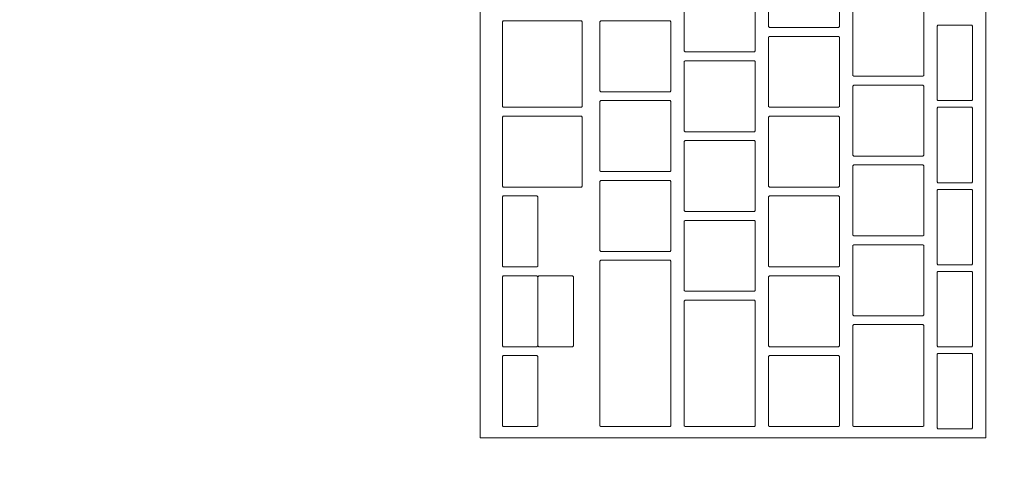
# Model space of a CAD drawing. Header units: metres. Extents: x -4 to 99, y -11 to 17.
# Tile 283 of 656: x 23.292 to 23.514, y 11.622 to 11.724. Entities that reach past the tile are written whole.
import ezdxf

# ---------------------------------------------------------------- set-up
doc = ezdxf.new("R2010")
doc.units = ezdxf.units.M
doc.header["$MEASUREMENT"] = 0
doc.linetypes.add('Wipeout_Contour', pattern=[1, 0, -1])
doc.layers.add('152 - Bemaßung_ Beschriftung.Ausbau', color=7, linetype='Continuous')
doc.layers.add('701 - Einrichtung.Möbel', color=7, linetype='Continuous')
doc.styles.add('ERSTELLTER_STIL_2', font='txt')
doc.dimstyles.new('ERSTELLTER_STIL__2', dxfattribs={"dimtxt": 0.1, "dimasz": 0.0532, "dimexe": 0.18, "dimexo": 0.0625, "dimgap": 0, "dimtad": 1, "dimtih": 1, "dimtoh": 1, "dimzin": 0, "dimdsep": 46, "dimtxsty": 'ERSTELLTER_STIL_2', "dimblk": 'ARROWHEAD_2', "dimblk1": 'ARROWHEAD_2', "dimblk2": 'ARROWHEAD_2', "dimcen": 0.09, "dimse1": 1, "dimse2": 1, "dimclrd": 7, "dimclre": 7, "dimclrt": 7, "dimazin": 0, "dimtfac": 1, "dimtdec": 4, "dimtmove": 0, "dimatfit": 3, "dimfxl": 1, "dimtolj": 1, "dimtzin": 0, "dimarcsym": 0})

# ---------------------------------------------------------------- blocks, each defined once
blk = doc.blocks.new('*D273')
at = {"layer": '152 - Bemaßung_ Beschriftung.Ausbau', "color": 7, "linetype": 'Continuous', "lineweight": 5}
for p, q in [((18.6, 15.3025), (18.6, 15.4075)), ((25.65002, 15.3025), (25.65002, 15.4075)), ((18.62021, 15.39), (18.57979, 15.32)), ((25.67023, 15.39), (25.62982, 15.32)), ((18.48, 15.355), (18.6, 15.355)), ((18.6, 15.355), (25.65002, 15.355))]:
    blk.add_line(p, q, dxfattribs=at)
at = {"layer": '152 - Bemaßung_ Beschriftung.Ausbau', "color": 7, "lineweight": 5, "char_height": 0.1, "attachment_point": 7, "style": 'ERSTELLTER_STIL_2'}
for s, insert in [('\\A1;{\\pql;\\fArial|b0|i0|c0|p38;7,05}', (21.9161, 15.375)), ('\\A1;{\\pql;\\fArial|b0|i0|c0|p38;17}', (25.47802, 15.375))]:
    blk.add_mtext(s, dxfattribs=dict(at, insert=insert))
blk = doc.blocks.new('ARROWHEAD_2')
at = {"color": 0, "linetype": 'Continuous', "lineweight": 0}
for p, q in [((-0.3781, -0.655), (0.3781, 0.655)), ((0, 0), (-1, 0))]:
    blk.add_line(p, q, dxfattribs=at)

msp = doc.modelspace()

# ---------------------------------------------------------------- wipeouts: each hides what was drawn before it
at = {"color": 254, "linetype": 'Wipeout_Contour', "lineweight": 0, "ltscale": 105.244429}
msp.add_wipeout([(23.91002, 12.6), (23.11002, 12.6), (23.11002, 11), (23.91002, 11)], dxfattribs=at).dxf.layer = '701 - Einrichtung.Möbel'

# ---------------------------------------------------------------- next in the draw order: wipeouts: each hides what was drawn before it
at = {"color": 254, "linetype": 'Wipeout_Contour', "lineweight": 0, "ltscale": 104.961914}
msp.add_wipeout([(23.39622, 11.89196), (23.39622, 11.62996), (23.51022, 11.62996), (23.51022, 11.89196)], dxfattribs=at).dxf.layer = '701 - Einrichtung.Möbel'

# ---------------------------------------------------------------- next in the draw order: linework, layer by layer
at = {"layer": '701 - Einrichtung.Möbel', "color": 7, "linetype": 'Continuous', "lineweight": 5, "flags": 128}
msp.add_lwpolyline([(23.39622, 11.89196), (23.39622, 11.62996), (23.51022, 11.62996), (23.51022, 11.89196)], close=True, dxfattribs=at)

# ---------------------------------------------------------------- next in the draw order: wipeouts: each hides what was drawn before it
at = {"color": 254, "linetype": 'Wipeout_Contour', "lineweight": 0, "ltscale": 236.615927}
msp.add_wipeout([(23.46122, 11.73046), (23.46122, 11.72266), (23.46142, 11.72246), (23.47702, 11.72246), (23.47722, 11.72266), (23.47722, 11.73826), (23.47702, 11.73846), (23.46142, 11.73846), (23.46122, 11.73826)], dxfattribs=at).dxf.layer = '701 - Einrichtung.Möbel'
at = {"color": 254, "linetype": 'Wipeout_Contour', "lineweight": 0, "ltscale": 236.440839}
msp.add_wipeout([(23.44222, 11.72496), (23.44222, 11.71716), (23.44242, 11.71696), (23.45802, 11.71696), (23.45822, 11.71716), (23.45822, 11.73276), (23.45802, 11.73296), (23.44242, 11.73296), (23.44222, 11.73276)], dxfattribs=at).dxf.layer = '701 - Einrichtung.Möbel'
at = {"color": 254, "linetype": 'Wipeout_Contour', "lineweight": 0, "ltscale": 236.724816}
msp.add_wipeout([(23.48022, 11.71946), (23.48022, 11.71166), (23.48042, 11.71146), (23.49602, 11.71146), (23.49622, 11.71166), (23.49622, 11.72726), (23.49602, 11.72746), (23.48042, 11.72746), (23.48022, 11.72726)], dxfattribs=at).dxf.layer = '701 - Einrichtung.Möbel'
at = {"color": 254, "linetype": 'Wipeout_Contour', "lineweight": 0, "ltscale": 236.074874}
msp.add_wipeout([(23.40122, 11.71421), (23.40122, 11.70466), (23.40142, 11.70446), (23.41902, 11.70446), (23.41922, 11.70466), (23.41922, 11.72376), (23.41902, 11.72396), (23.40142, 11.72396), (23.40122, 11.72376)], dxfattribs=at).dxf.layer = '701 - Einrichtung.Möbel'
at = {"color": 254, "linetype": 'Wipeout_Contour', "lineweight": 0, "ltscale": 236.251695}
msp.add_wipeout([(23.42322, 11.71596), (23.42322, 11.70816), (23.42342, 11.70796), (23.43902, 11.70796), (23.43922, 11.70816), (23.43922, 11.72376), (23.43902, 11.72396), (23.42342, 11.72396), (23.42322, 11.72376)], dxfattribs=at).dxf.layer = '701 - Einrichtung.Möbel'
at = {"color": 254, "linetype": 'Wipeout_Contour', "lineweight": 0, "ltscale": 236.829282}
msp.add_wipeout([(23.49922, 11.71446), (23.49922, 11.70616), (23.49942, 11.70596), (23.50702, 11.70596), (23.50722, 11.70616), (23.50722, 11.72276), (23.50702, 11.72296), (23.49942, 11.72296), (23.49922, 11.72276)], dxfattribs=at).dxf.layer = '701 - Einrichtung.Möbel'
at = {"color": 254, "linetype": 'Wipeout_Contour', "lineweight": 0, "ltscale": 236.543689}
msp.add_wipeout([(23.46122, 11.71246), (23.46122, 11.70466), (23.46142, 11.70446), (23.47702, 11.70446), (23.47722, 11.70466), (23.47722, 11.72026), (23.47702, 11.72046), (23.46142, 11.72046), (23.46122, 11.72026)], dxfattribs=at).dxf.layer = '701 - Einrichtung.Möbel'
at = {"color": 254, "linetype": 'Wipeout_Contour', "lineweight": 0, "ltscale": 236.368581}
msp.add_wipeout([(23.44222, 11.70696), (23.44222, 11.69916), (23.44242, 11.69896), (23.45802, 11.69896), (23.45822, 11.69916), (23.45822, 11.71476), (23.45802, 11.71496), (23.44242, 11.71496), (23.44222, 11.71476)], dxfattribs=at).dxf.layer = '701 - Einrichtung.Möbel'
at = {"color": 254, "linetype": 'Wipeout_Contour', "lineweight": 0, "ltscale": 236.652679}
msp.add_wipeout([(23.48022, 11.70146), (23.48022, 11.69366), (23.48042, 11.69346), (23.49602, 11.69346), (23.49622, 11.69366), (23.49622, 11.70926), (23.49602, 11.70946), (23.48042, 11.70946), (23.48022, 11.70926)], dxfattribs=at).dxf.layer = '701 - Einrichtung.Möbel'
at = {"color": 254, "linetype": 'Wipeout_Contour', "lineweight": 0, "ltscale": 236.179435}
msp.add_wipeout([(23.42322, 11.69796), (23.42322, 11.69016), (23.42342, 11.68996), (23.43902, 11.68996), (23.43922, 11.69016), (23.43922, 11.70576), (23.43902, 11.70596), (23.42342, 11.70596), (23.42322, 11.70576)], dxfattribs=at).dxf.layer = '701 - Einrichtung.Möbel'
at = {"color": 254, "linetype": 'Wipeout_Contour', "lineweight": 0, "ltscale": 235.995328}
msp.add_wipeout([(23.40122, 11.69446), (23.40122, 11.68666), (23.40142, 11.68646), (23.41902, 11.68646), (23.41922, 11.68666), (23.41922, 11.70226), (23.41902, 11.70246), (23.40142, 11.70246), (23.40122, 11.70226)], dxfattribs=at).dxf.layer = '701 - Einrichtung.Möbel'
at = {"color": 254, "linetype": 'Wipeout_Contour', "lineweight": 0, "ltscale": 236.47154}
msp.add_wipeout([(23.46122, 11.69446), (23.46122, 11.68666), (23.46142, 11.68646), (23.47702, 11.68646), (23.47722, 11.68666), (23.47722, 11.70226), (23.47702, 11.70246), (23.46142, 11.70246), (23.46122, 11.70226)], dxfattribs=at).dxf.layer = '701 - Einrichtung.Möbel'
at = {"color": 254, "linetype": 'Wipeout_Contour', "lineweight": 0, "ltscale": 236.755207}
msp.add_wipeout([(23.49922, 11.69596), (23.49922, 11.68766), (23.49942, 11.68746), (23.50702, 11.68746), (23.50722, 11.68766), (23.50722, 11.70426), (23.50702, 11.70446), (23.49942, 11.70446), (23.49922, 11.70426)], dxfattribs=at).dxf.layer = '701 - Einrichtung.Möbel'
at = {"color": 254, "linetype": 'Wipeout_Contour', "lineweight": 0, "ltscale": 236.296413}
msp.add_wipeout([(23.44222, 11.68896), (23.44222, 11.68116), (23.44242, 11.68096), (23.45802, 11.68096), (23.45822, 11.68116), (23.45822, 11.69676), (23.45802, 11.69696), (23.44242, 11.69696), (23.44222, 11.69676)], dxfattribs=at).dxf.layer = '701 - Einrichtung.Möbel'
at = {"color": 254, "linetype": 'Wipeout_Contour', "lineweight": 0, "ltscale": 236.58063}
msp.add_wipeout([(23.48022, 11.68346), (23.48022, 11.67566), (23.48042, 11.67546), (23.49602, 11.67546), (23.49622, 11.67566), (23.49622, 11.69126), (23.49602, 11.69146), (23.48042, 11.69146), (23.48022, 11.69126)], dxfattribs=at).dxf.layer = '701 - Einrichtung.Möbel'
at = {"color": 254, "linetype": 'Wipeout_Contour', "lineweight": 0, "ltscale": 236.107264}
msp.add_wipeout([(23.42322, 11.67996), (23.42322, 11.67216), (23.42342, 11.67196), (23.43902, 11.67196), (23.43922, 11.67216), (23.43922, 11.68776), (23.43902, 11.68796), (23.42342, 11.68796), (23.42322, 11.68776)], dxfattribs=at).dxf.layer = '701 - Einrichtung.Möbel'
at = {"color": 254, "linetype": 'Wipeout_Contour', "lineweight": 0, "ltscale": 236.681226}
msp.add_wipeout([(23.49922, 11.67746), (23.49922, 11.66916), (23.49942, 11.66896), (23.50702, 11.66896), (23.50722, 11.66916), (23.50722, 11.68576), (23.50702, 11.68596), (23.49942, 11.68596), (23.49922, 11.68576)], dxfattribs=at).dxf.layer = '701 - Einrichtung.Möbel'
at = {"color": 254, "linetype": 'Wipeout_Contour', "lineweight": 0, "ltscale": 235.887358}
msp.add_wipeout([(23.40122, 11.67646), (23.40122, 11.66866), (23.40142, 11.66846), (23.40902, 11.66846), (23.40922, 11.66866), (23.40922, 11.68426), (23.40902, 11.68446), (23.40142, 11.68446), (23.40122, 11.68426)], dxfattribs=at).dxf.layer = '701 - Einrichtung.Möbel'
at = {"color": 254, "linetype": 'Wipeout_Contour', "lineweight": 0, "ltscale": 236.39948}
msp.add_wipeout([(23.46122, 11.67646), (23.46122, 11.66866), (23.46142, 11.66846), (23.47702, 11.66846), (23.47722, 11.66866), (23.47722, 11.68426), (23.47702, 11.68446), (23.46142, 11.68446), (23.46122, 11.68426)], dxfattribs=at).dxf.layer = '701 - Einrichtung.Möbel'
at = {"color": 254, "linetype": 'Wipeout_Contour', "lineweight": 0, "ltscale": 236.224333}
msp.add_wipeout([(23.44222, 11.67096), (23.44222, 11.66316), (23.44242, 11.66296), (23.45802, 11.66296), (23.45822, 11.66316), (23.45822, 11.67876), (23.45802, 11.67896), (23.44242, 11.67896), (23.44222, 11.67876)], dxfattribs=at).dxf.layer = '701 - Einrichtung.Möbel'
at = {"color": 254, "linetype": 'Wipeout_Contour', "lineweight": 0, "ltscale": 236.508671}
msp.add_wipeout([(23.48022, 11.66546), (23.48022, 11.65766), (23.48042, 11.65746), (23.49602, 11.65746), (23.49622, 11.65766), (23.49622, 11.67326), (23.49602, 11.67346), (23.48042, 11.67346), (23.48022, 11.67326)], dxfattribs=at).dxf.layer = '701 - Einrichtung.Möbel'
at = {"color": 254, "linetype": 'Wipeout_Contour', "lineweight": 0, "ltscale": 235.993138}
msp.add_wipeout([(23.42322, 11.65121), (23.42322, 11.63266), (23.42342, 11.63246), (23.43902, 11.63246), (23.43922, 11.63266), (23.43922, 11.66976), (23.43902, 11.66996), (23.42342, 11.66996), (23.42322, 11.66976)], dxfattribs=at).dxf.layer = '701 - Einrichtung.Möbel'
at = {"color": 254, "linetype": 'Wipeout_Contour', "lineweight": 0, "ltscale": 236.607339}
msp.add_wipeout([(23.49922, 11.65896), (23.49922, 11.65066), (23.49942, 11.65046), (23.50702, 11.65046), (23.50722, 11.65066), (23.50722, 11.66726), (23.50702, 11.66746), (23.49942, 11.66746), (23.49922, 11.66726)], dxfattribs=at).dxf.layer = '701 - Einrichtung.Möbel'
at = {"color": 254, "linetype": 'Wipeout_Contour', "lineweight": 0, "ltscale": 235.815231}
msp.add_wipeout([(23.40122, 11.65846), (23.40122, 11.65066), (23.40142, 11.65046), (23.40902, 11.65046), (23.40922, 11.65066), (23.40922, 11.66626), (23.40902, 11.66646), (23.40142, 11.66646), (23.40122, 11.66626)], dxfattribs=at).dxf.layer = '701 - Einrichtung.Möbel'
at = {"color": 254, "linetype": 'Wipeout_Contour', "lineweight": 0, "ltscale": 236.327508}
msp.add_wipeout([(23.46122, 11.65846), (23.46122, 11.65066), (23.46142, 11.65046), (23.47702, 11.65046), (23.47722, 11.65066), (23.47722, 11.66626), (23.47702, 11.66646), (23.46142, 11.66646), (23.46122, 11.66626)], dxfattribs=at).dxf.layer = '701 - Einrichtung.Möbel'
at = {"color": 254, "linetype": 'Wipeout_Contour', "lineweight": 0, "ltscale": 236.128002}
msp.add_wipeout([(23.44222, 11.64671), (23.44222, 11.63266), (23.44242, 11.63246), (23.45802, 11.63246), (23.45822, 11.63266), (23.45822, 11.66076), (23.45802, 11.66096), (23.44242, 11.66096), (23.44222, 11.66076)], dxfattribs=at).dxf.layer = '701 - Einrichtung.Möbel'
at = {"color": 254, "linetype": 'Wipeout_Contour', "lineweight": 0, "ltscale": 236.423235}
msp.add_wipeout([(23.48022, 11.64396), (23.48022, 11.63266), (23.48042, 11.63246), (23.49602, 11.63246), (23.49622, 11.63266), (23.49622, 11.65526), (23.49602, 11.65546), (23.48042, 11.65546), (23.48022, 11.65526)], dxfattribs=at).dxf.layer = '701 - Einrichtung.Möbel'
at = {"color": 254, "linetype": 'Wipeout_Contour', "lineweight": 0, "ltscale": 235.743193}
msp.add_wipeout([(23.40122, 11.64046), (23.40122, 11.63266), (23.40142, 11.63246), (23.40902, 11.63246), (23.40922, 11.63266), (23.40922, 11.64826), (23.40902, 11.64846), (23.40142, 11.64846), (23.40122, 11.64826)], dxfattribs=at).dxf.layer = '701 - Einrichtung.Möbel'
at = {"color": 254, "linetype": 'Wipeout_Contour', "lineweight": 0, "ltscale": 236.255626}
msp.add_wipeout([(23.46122, 11.64046), (23.46122, 11.63266), (23.46142, 11.63246), (23.47702, 11.63246), (23.47722, 11.63266), (23.47722, 11.64826), (23.47702, 11.64846), (23.46142, 11.64846), (23.46122, 11.64826)], dxfattribs=at).dxf.layer = '701 - Einrichtung.Möbel'
at = {"color": 254, "linetype": 'Wipeout_Contour', "lineweight": 0, "ltscale": 236.533546}
msp.add_wipeout([(23.49922, 11.64046), (23.49922, 11.63216), (23.49942, 11.63196), (23.50702, 11.63196), (23.50722, 11.63216), (23.50722, 11.64876), (23.50702, 11.64896), (23.49942, 11.64896), (23.49922, 11.64876)], dxfattribs=at).dxf.layer = '701 - Einrichtung.Möbel'

# ---------------------------------------------------------------- next in the draw order: linework, layer by layer
at = {"layer": '701 - Einrichtung.Möbel', "color": 7, "linetype": 'Continuous', "lineweight": 5, "flags": 128}
for points in [[(23.46122, 11.73046), (23.46122, 11.72266), (23.46142, 11.72246), (23.47702, 11.72246), (23.47722, 11.72266), (23.47722, 11.73826), (23.47702, 11.73846), (23.46142, 11.73846), (23.46122, 11.73826)], [(23.44222, 11.72496), (23.44222, 11.71716), (23.44242, 11.71696), (23.45802, 11.71696), (23.45822, 11.71716), (23.45822, 11.73276), (23.45802, 11.73296), (23.44242, 11.73296), (23.44222, 11.73276)], [(23.48022, 11.71946), (23.48022, 11.71166), (23.48042, 11.71146), (23.49602, 11.71146), (23.49622, 11.71166), (23.49622, 11.72726), (23.49602, 11.72746), (23.48042, 11.72746), (23.48022, 11.72726)], [(23.40122, 11.71421), (23.40122, 11.70466), (23.40142, 11.70446), (23.41902, 11.70446), (23.41922, 11.70466), (23.41922, 11.72376), (23.41902, 11.72396), (23.40142, 11.72396), (23.40122, 11.72376)], [(23.42322, 11.71596), (23.42322, 11.70816), (23.42342, 11.70796), (23.43902, 11.70796), (23.43922, 11.70816), (23.43922, 11.72376), (23.43902, 11.72396), (23.42342, 11.72396), (23.42322, 11.72376)], [(23.49922, 11.71446), (23.49922, 11.70616), (23.49942, 11.70596), (23.50702, 11.70596), (23.50722, 11.70616), (23.50722, 11.72276), (23.50702, 11.72296), (23.49942, 11.72296), (23.49922, 11.72276)], [(23.46122, 11.71246), (23.46122, 11.70466), (23.46142, 11.70446), (23.47702, 11.70446), (23.47722, 11.70466), (23.47722, 11.72026), (23.47702, 11.72046), (23.46142, 11.72046), (23.46122, 11.72026)], [(23.44222, 11.70696), (23.44222, 11.69916), (23.44242, 11.69896), (23.45802, 11.69896), (23.45822, 11.69916), (23.45822, 11.71476), (23.45802, 11.71496), (23.44242, 11.71496), (23.44222, 11.71476)], [(23.48022, 11.70146), (23.48022, 11.69366), (23.48042, 11.69346), (23.49602, 11.69346), (23.49622, 11.69366), (23.49622, 11.70926), (23.49602, 11.70946), (23.48042, 11.70946), (23.48022, 11.70926)], [(23.42322, 11.69796), (23.42322, 11.69016), (23.42342, 11.68996), (23.43902, 11.68996), (23.43922, 11.69016), (23.43922, 11.70576), (23.43902, 11.70596), (23.42342, 11.70596), (23.42322, 11.70576)], [(23.40122, 11.69446), (23.40122, 11.68666), (23.40142, 11.68646), (23.41902, 11.68646), (23.41922, 11.68666), (23.41922, 11.70226), (23.41902, 11.70246), (23.40142, 11.70246), (23.40122, 11.70226)], [(23.46122, 11.69446), (23.46122, 11.68666), (23.46142, 11.68646), (23.47702, 11.68646), (23.47722, 11.68666), (23.47722, 11.70226), (23.47702, 11.70246), (23.46142, 11.70246), (23.46122, 11.70226)], [(23.49922, 11.69596), (23.49922, 11.68766), (23.49942, 11.68746), (23.50702, 11.68746), (23.50722, 11.68766), (23.50722, 11.70426), (23.50702, 11.70446), (23.49942, 11.70446), (23.49922, 11.70426)], [(23.44222, 11.68896), (23.44222, 11.68116), (23.44242, 11.68096), (23.45802, 11.68096), (23.45822, 11.68116), (23.45822, 11.69676), (23.45802, 11.69696), (23.44242, 11.69696), (23.44222, 11.69676)], [(23.48022, 11.68346), (23.48022, 11.67566), (23.48042, 11.67546), (23.49602, 11.67546), (23.49622, 11.67566), (23.49622, 11.69126), (23.49602, 11.69146), (23.48042, 11.69146), (23.48022, 11.69126)], [(23.42322, 11.67996), (23.42322, 11.67216), (23.42342, 11.67196), (23.43902, 11.67196), (23.43922, 11.67216), (23.43922, 11.68776), (23.43902, 11.68796), (23.42342, 11.68796), (23.42322, 11.68776)], [(23.49922, 11.67746), (23.49922, 11.66916), (23.49942, 11.66896), (23.50702, 11.66896), (23.50722, 11.66916), (23.50722, 11.68576), (23.50702, 11.68596), (23.49942, 11.68596), (23.49922, 11.68576)], [(23.40122, 11.67646), (23.40122, 11.66866), (23.40142, 11.66846), (23.40902, 11.66846), (23.40922, 11.66866), (23.40922, 11.68426), (23.40902, 11.68446), (23.40142, 11.68446), (23.40122, 11.68426)], [(23.46122, 11.67646), (23.46122, 11.66866), (23.46142, 11.66846), (23.47702, 11.66846), (23.47722, 11.66866), (23.47722, 11.68426), (23.47702, 11.68446), (23.46142, 11.68446), (23.46122, 11.68426)], [(23.44222, 11.67096), (23.44222, 11.66316), (23.44242, 11.66296), (23.45802, 11.66296), (23.45822, 11.66316), (23.45822, 11.67876), (23.45802, 11.67896), (23.44242, 11.67896), (23.44222, 11.67876)], [(23.48022, 11.66546), (23.48022, 11.65766), (23.48042, 11.65746), (23.49602, 11.65746), (23.49622, 11.65766), (23.49622, 11.67326), (23.49602, 11.67346), (23.48042, 11.67346), (23.48022, 11.67326)], [(23.42322, 11.65121), (23.42322, 11.63266), (23.42342, 11.63246), (23.43902, 11.63246), (23.43922, 11.63266), (23.43922, 11.66976), (23.43902, 11.66996), (23.42342, 11.66996), (23.42322, 11.66976)], [(23.49922, 11.65896), (23.49922, 11.65066), (23.49942, 11.65046), (23.50702, 11.65046), (23.50722, 11.65066), (23.50722, 11.66726), (23.50702, 11.66746), (23.49942, 11.66746), (23.49922, 11.66726)], [(23.40122, 11.65846), (23.40122, 11.65066), (23.40142, 11.65046), (23.40902, 11.65046), (23.40922, 11.65066), (23.40922, 11.66626), (23.40902, 11.66646), (23.40142, 11.66646), (23.40122, 11.66626)], [(23.46122, 11.65846), (23.46122, 11.65066), (23.46142, 11.65046), (23.47702, 11.65046), (23.47722, 11.65066), (23.47722, 11.66626), (23.47702, 11.66646), (23.46142, 11.66646), (23.46122, 11.66626)], [(23.44222, 11.64671), (23.44222, 11.63266), (23.44242, 11.63246), (23.45802, 11.63246), (23.45822, 11.63266), (23.45822, 11.66076), (23.45802, 11.66096), (23.44242, 11.66096), (23.44222, 11.66076)], [(23.48022, 11.64396), (23.48022, 11.63266), (23.48042, 11.63246), (23.49602, 11.63246), (23.49622, 11.63266), (23.49622, 11.65526), (23.49602, 11.65546), (23.48042, 11.65546), (23.48022, 11.65526)], [(23.40122, 11.64046), (23.40122, 11.63266), (23.40142, 11.63246), (23.40902, 11.63246), (23.40922, 11.63266), (23.40922, 11.64826), (23.40902, 11.64846), (23.40142, 11.64846), (23.40122, 11.64826)], [(23.46122, 11.64046), (23.46122, 11.63266), (23.46142, 11.63246), (23.47702, 11.63246), (23.47722, 11.63266), (23.47722, 11.64826), (23.47702, 11.64846), (23.46142, 11.64846), (23.46122, 11.64826)], [(23.49922, 11.64046), (23.49922, 11.63216), (23.49942, 11.63196), (23.50702, 11.63196), (23.50722, 11.63216), (23.50722, 11.64876), (23.50702, 11.64896), (23.49942, 11.64896), (23.49922, 11.64876)]]:
    msp.add_lwpolyline(points, close=True, dxfattribs=at)

# ---------------------------------------------------------------- next in the draw order: wipeouts: each hides what was drawn before it
at = {"color": 254, "linetype": 'Wipeout_Contour', "lineweight": 0, "ltscale": 235.8797}
msp.add_wipeout([(23.40922, 11.65846), (23.40922, 11.65066), (23.40942, 11.65046), (23.41702, 11.65046), (23.41722, 11.65066), (23.41722, 11.66626), (23.41702, 11.66646), (23.40942, 11.66646), (23.40922, 11.66626)], dxfattribs=at).dxf.layer = '701 - Einrichtung.Möbel'

# ---------------------------------------------------------------- next in the draw order: linework, layer by layer
at = {"layer": '701 - Einrichtung.Möbel', "color": 7, "linetype": 'Continuous', "lineweight": 5, "flags": 128}
msp.add_lwpolyline([(23.40922, 11.65846), (23.40922, 11.65066), (23.40942, 11.65046), (23.41702, 11.65046), (23.41722, 11.65066), (23.41722, 11.66626), (23.41702, 11.66646), (23.40942, 11.66646), (23.40922, 11.66626)], close=True, dxfattribs=at)

# ---------------------------------------------------------------- next in the draw order: dimensions: what is measured, and where the dimension line sits
at = {"layer": '152 - Bemaßung_ Beschriftung.Ausbau', "color": 7, "linetype": 'Continuous', "lineweight": 5}
dim = msp.add_linear_dim(base=(25.65002, 15.355), p1=(18.6, 10.74998), p2=(25.65002, 10.74998), dimstyle='ERSTELLTER_STIL__2', dxfattribs=at)
dim.commit()
dim.dimension.update_dxf_attribs({"geometry": '*D273', "text_midpoint": (22.04598, 15.425), "dimtype": 160})

doc.saveas('drawing.dxf')
